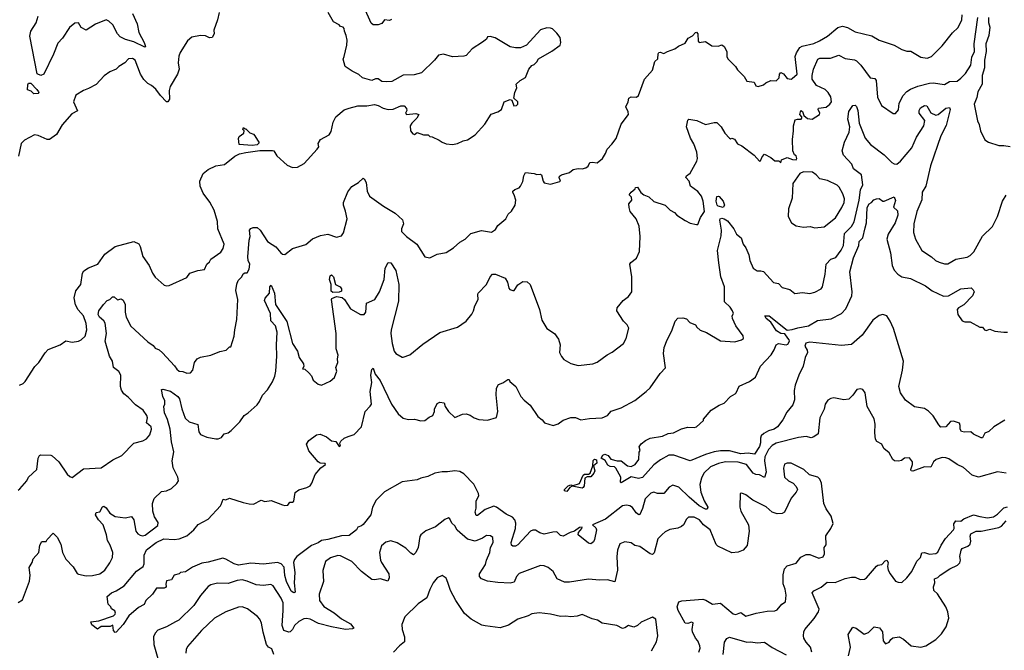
# Model space of a CAD drawing. Extents: x 1690054 to 1842981, y 782881 to 914114.
# Tile 509 of 656: x 1821598 to 1829419, y 805559 to 810567. Entities that reach past the tile are written whole.
import ezdxf

# ---------------------------------------------------------------- set-up
doc = ezdxf.new("R2010")
doc.units = 0

msp = doc.modelspace()

# ---------------------------------------------------------------- linework, layer by layer
at = {"layer": '0CON10XD'}
for points in [[(1821585, 806832), (1821599.7, 806840.3), (1821655.5, 806904.5), (1821668.6, 806935), (1821734.4, 806995.6), (1821744.5, 807085.5), (1821755, 807106.7), (1821765, 807111.2), (1821845, 807109.2), (1821855, 807102.5), (1821908, 807055), (1821975, 806956.7), (1821995, 806938.8), (1822015, 806932.5), (1822105, 806999.2), (1822245, 807007.5), (1822338.8, 807071.2), (1822410, 807105), (1822503.3, 807205), (1822575, 807222.5), (1822605, 807238), (1822630.3, 807269.7), (1822645.7, 807315), (1822642.5, 807335), (1822603.8, 807365), (1822613.2, 807405), (1822608.5, 807425), (1822579.5, 807465), (1822518.9, 807508.9), (1822459.9, 807569.9), (1822425, 807596.7), (1822406.2, 807625), (1822399.6, 807655), (1822401.1, 807745), (1822385, 807771.9), (1822344.2, 807805), (1822334.3, 807855), (1822310.8, 807895), (1822275.8, 808015), (1822286.5, 808075), (1822276.3, 808156.3), (1822266.9, 808175), (1822230.9, 808205), (1822220.9, 808225), (1822225.6, 808255), (1822262.9, 808305), (1822293.1, 808336.9), (1822315, 808345.5), (1822335, 808365.7), (1822347.3, 808367.3), (1822373.6, 808343.6), (1822405, 808350), (1822420, 808340), (1822435.4, 808305), (1822436.1, 808245), (1822444.1, 808204.1), (1822481.9, 808131.9), (1822615, 808008.6), (1822659.3, 807979.3), (1822675, 807957.5), (1822705, 807944), (1822732.5, 807922.5), (1822828.8, 807818.8), (1822845, 807791.2), (1822865, 807775.8), (1822895, 807774.2), (1822925, 807761.2), (1822955, 807763.8), (1822972, 807785), (1822986, 807845), (1823006.7, 807875), (1823033.2, 807886.8), (1823115, 807902), (1823188.3, 807931.7), (1823237, 807943), (1823265, 807970), (1823275, 807970), (1823301.2, 808055), (1823305.6, 808105), (1823323.8, 808186.2), (1823331.2, 808345), (1823316, 808416), (1823322.4, 808467.6), (1823332.2, 808495), (1823362.9, 808525), (1823372.1, 808547.9), (1823385, 808555.8), (1823405, 808556.7), (1823419.4, 808585), (1823425.5, 808625), (1823412.5, 808655), (1823409.6, 808685), (1823420, 808815), (1823428, 808845), (1823424.2, 808895.8), (1823435, 808910), (1823453, 808917), (1823485, 808916.7), (1823508.6, 808895), (1823565.5, 808805.5), (1823603, 808783), (1823632.1, 808762.1), (1823673.3, 808715), (1823685, 808706.2), (1823705, 808703.3), (1823765, 808748.8), (1823869.5, 808780.5), (1823924.2, 808825.8), (1823986, 808854), (1824045, 808863.8), (1824115, 808841.2), (1824155, 808850), (1824170, 808875), (1824198.8, 808985), (1824187, 809047), (1824168.9, 809095), (1824170.5, 809115), (1824205, 809199.2), (1824235, 809242), (1824290, 809275), (1824325, 809307.5), (1824335, 809302.5), (1824350, 809275), (1824357.8, 809205), (1824376.4, 809166.4), (1824486.7, 809085), (1824581.7, 809031.7), (1824638.1, 808978.1), (1824645.6, 808945), (1824631.4, 808905), (1824632, 808885), (1824670, 808845), (1824752, 808785), (1824815, 808683.3), (1824855, 808676.7), (1824914.2, 808705.8), (1824985, 808719.2), (1825044.3, 808755.7), (1825095, 808801.2), (1825136.7, 808825), (1825182.1, 808867.9), (1825265, 808893.3), (1825345, 808880.8), (1825378.3, 808901.7), (1825397, 808933), (1825458.8, 808985), (1825477.7, 809022.3), (1825504, 809046), (1825533.8, 809095), (1825539.2, 809135), (1825526.9, 809176.9), (1825514.3, 809195), (1825516.2, 809205), (1825531.7, 809218.3), (1825565, 809231.2), (1825576.2, 809245), (1825595, 809282.5), (1825602.1, 809327.9), (1825615, 809353.3), (1825685, 809346.2), (1825705, 809336.7), (1825735, 809340), (1825743.8, 809333.8), (1825755.8, 809285), (1825765, 809271.2), (1825815, 809261.2), (1825889.2, 809280.8), (1825893.3, 809285), (1825883.8, 809315), (1825886.7, 809325), (1825902.5, 809335), (1825965, 809354), (1825995, 809376.2), (1826035, 809385.8), (1826065, 809382), (1826095, 809390.8), (1826114.2, 809405), (1826127.8, 809432.2), (1826144.3, 809435.7), (1826185, 809430), (1826226.7, 809465), (1826252, 809505), (1826265, 809540), (1826302.7, 809577.3), (1826337, 809623), (1826375, 809737.5), (1826434, 809815), (1826431.4, 809835), (1826413.3, 809875), (1826431.4, 809915), (1826435.6, 809944.4), (1826455, 809955.7), (1826497.1, 809952.9), (1826514.1, 809965.9), (1826560, 810095), (1826624.4, 810165), (1826644, 810235), (1826666.7, 810255), (1826668.6, 810295), (1826675, 810306.2), (1826685, 810310), (1826715, 810297.5), (1826744.2, 810315.8), (1826802.5, 810335), (1826832.3, 810357.7), (1826885, 810382), (1826908.8, 810421.2), (1826941.7, 810438.3), (1826965, 810466.2), (1826975, 810468.8), (1826985.5, 810455.5), (1826986.2, 810396.2), (1826995, 810386.7), (1827045, 810393.5), (1827095, 810360), (1827145, 810356.7), (1827175, 810366.2), (1827195, 810353.8), (1827215.8, 810315), (1827213.8, 810275), (1827222.5, 810255), (1827285, 810196.2), (1827299.2, 810169.2), (1827353.3, 810115), (1827375, 810080), (1827431.7, 810071.7), (1827445, 810042.5), (1827465, 810036.7), (1827505, 810050), (1827524.2, 810065.8), (1827565, 810084.2), (1827607.6, 810082.4), (1827631.4, 810105), (1827634.4, 810135), (1827645, 810147.5), (1827665, 810138), (1827695, 810099.2), (1827725, 810094.5), (1827735, 810099.4), (1827774.3, 810135), (1827757.3, 810275), (1827767.3, 810305), (1827795, 810346), (1827812.3, 810357.7), (1827905, 810379.3), (1827951.5, 810398.5), (1828013.8, 810435), (1828095.4, 810504.6), (1828135, 810514.5), (1828173.9, 810503.9), (1828235, 810470.6), (1828367.7, 810437.7), (1828425, 810404), (1828544.3, 810364.3), (1828605, 810330), (1828645, 810317.5), (1828676.9, 810316.9), (1828755, 810268.8), (1828805, 810262), (1828840, 810275), (1828925, 810358.8), (1829006.6, 810463.4), (1829053.7, 810506.3), (1829082.2, 810565), (1829085.4, 810605)], [(1823182.5, 810625), (1823170, 810565), (1823141.2, 810485), (1823143.3, 810455), (1823127.5, 810425), (1823105, 810422.5), (1823075, 810438.8), (1823035, 810442.5), (1822965, 810427.5), (1822929.7, 810400.3), (1822872.9, 810307.1), (1822861.5, 810278.5), (1822857.5, 810225), (1822864, 810175), (1822851.2, 810135), (1822793.6, 810036.4), (1822785.6, 810004.4), (1822788.1, 809935), (1822775, 809916), (1822765, 809915.8), (1822715.7, 809965), (1822678.8, 810015), (1822645, 810044), (1822615, 810060), (1822585, 810091.2), (1822557.2, 810135), (1822515, 810246), (1822495, 810258.6), (1822463.3, 810255), (1822433.3, 810225), (1822385, 810196.7), (1822363.3, 810175), (1822315, 810152), (1822269.7, 810120.3), (1822205, 810052.9), (1822145, 810020), (1822105, 810006), (1822045, 809966.7), (1822025.6, 809915), (1822056.7, 809843.3), (1822011.3, 809818.7), (1821935, 809730.8), (1821888.9, 809655), (1821835, 809616), (1821815, 809614.4), (1821745, 809647.9), (1821716.7, 809653.3), (1821635, 809610), (1821608.8, 809585), (1821587.4, 809482.6)], [(1821596.7, 807663.3), (1821625, 807677.5), (1821642.5, 807695), (1821717.7, 807812.3), (1821750, 807845), (1821799.3, 807920.7), (1821825, 807947.5), (1821920, 807985), (1821965, 808016.7), (1822015, 808006.2), (1822065.8, 808014.2), (1822086.7, 808025), (1822119.2, 808055), (1822130.8, 808105), (1822125.4, 808155), (1822103.8, 808215), (1822062.7, 808262.7), (1822042.3, 808302.3), (1822031.1, 808358.9), (1822045, 808412.5), (1822082.3, 808465), (1822096.5, 808553.5), (1822106.6, 808573.4), (1822143.3, 808596.7), (1822218.6, 808625), (1822275.2, 808704.8), (1822355, 808766.7), (1822505, 808805.8), (1822545, 808786.2), (1822556, 808765), (1822576.4, 808686.4), (1822626.7, 808615), (1822653.3, 808555), (1822675, 808522.5), (1822745, 808460), (1822765, 808453.3), (1822785, 808456.7), (1822925, 808520), (1822950, 808555), (1823013.9, 808576.1), (1823065.6, 808584.4), (1823083.3, 808625), (1823105, 808643.3), (1823116, 808665), (1823195, 808720), (1823215, 808750), (1823222.5, 808785), (1823170.8, 808905), (1823168.5, 808965), (1823141.9, 809055), (1823108, 809118), (1823055, 809188.8), (1823031.9, 809245), (1823029.4, 809285), (1823055.7, 809344.3), (1823095, 809378), (1823155, 809405.8), (1823225, 809416.7), (1823305.8, 809484.2), (1823345, 809501.4), (1823395, 809512.5), (1823505, 809528.1), (1823605, 809528.8), (1823616.7, 809525), (1823640, 809485), (1823721.7, 809411.7), (1823763.9, 809393.9), (1823805, 809396.7), (1823857.5, 809425), (1823961.7, 809538.3), (1823973, 809557), (1823970, 809585), (1823986.7, 809615), (1824056.2, 809653.8), (1824070.7, 809679.3), (1824086.8, 809753.2), (1824110, 809795), (1824175, 809850), (1824214.3, 809865.7), (1824285, 809882), (1824355, 809883.3), (1824415, 809892.5), (1824446.4, 809886.4), (1824485, 809863.3), (1824525, 809853.3), (1824565, 809857.5), (1824625, 809882.5), (1824651.7, 809881.7), (1824671.7, 809861.7), (1824672.5, 809845), (1824662.5, 809825), (1824670, 809815), (1824745, 809823.3), (1824767.5, 809815), (1824753.3, 809785), (1824712, 809745), (1824700, 809725), (1824703.3, 809685), (1824720.3, 809660.3), (1824735, 809656.2), (1824755, 809672.5), (1824805, 809652.5), (1824841.7, 809651.7), (1824855, 809640), (1824875, 809637.5), (1824930.7, 809610.7), (1824953.3, 809593.3), (1824985, 809582.5), (1825035, 809576.7), (1825076.4, 809583.6), (1825120, 809605), (1825155, 809613.3), (1825215, 809653.3), (1825293, 809737), (1825344.1, 809815.9), (1825395.9, 809834.1), (1825425.9, 809854.1), (1825447.5, 809915), (1825495, 809933.3), (1825508.3, 809928.3), (1825523.9, 809883.9), (1825545, 809886.2), (1825553.8, 809895), (1825554, 809915), (1825523.3, 809945), (1825531.4, 809988.6), (1825546.2, 810025), (1825542.5, 810055), (1825572.5, 810085), (1825615, 810107.5), (1825642.5, 810175), (1825665, 810202.5), (1825685, 810212.5), (1825706.4, 810233.6), (1825720, 810255), (1825825, 810318), (1825890, 810365), (1825897.5, 810385), (1825890, 810425), (1825865, 810460), (1825830, 810495), (1825815, 810500), (1825785, 810503.3), (1825734.2, 810485.8), (1825622.5, 810365), (1825575, 810343.3), (1825535, 810342.5), (1825495, 810352.5), (1825375, 810423.3), (1825335, 810432.5), (1825315, 810430), (1825306.4, 810413.6), (1825275, 810387.5), (1825192.5, 810335), (1825145, 810283.3), (1825125, 810276.7), (1825035, 810273.3), (1824963, 810293), (1824925, 810286.7), (1824892.5, 810245), (1824790, 810145), (1824731.7, 810128.3), (1824645, 810126.7), (1824555, 810077.5), (1824515, 810072.5), (1824475, 810077.5), (1824445, 810097.5), (1824425, 810096.7), (1824395, 810083.3), (1824320, 810105), (1824292.3, 810132.3), (1824237.7, 810157.7), (1824182.5, 810195), (1824166.4, 810253.6), (1824176, 810274), (1824196, 810365), (1824199.2, 810405), (1824192.3, 810442.3), (1824176.7, 810475), (1824176.4, 810496.4), (1824166.7, 810506.7), (1824145, 810512.5), (1824135, 810526.7), (1824090.7, 810550.7), (1824047.5, 810625)], [(1822493.3, 810615), (1822531.1, 810535), (1822545.5, 810465.5), (1822585.7, 810385), (1822596, 810354), (1822591.7, 810348.3), (1822505, 810392.3), (1822439.5, 810409.5), (1822395, 810431.8), (1822375, 810455.7), (1822336.9, 810525), (1822305, 810555.7), (1822285, 810565.8), (1822199.4, 810530.6), (1822125, 810484), (1822086.7, 810505), (1822065, 810543.3), (1822035, 810540), (1821993.1, 810505), (1821938.9, 810421.1), (1821900.5, 810379.5), (1821867, 810293), (1821788.5, 810135), (1821765, 810123.8), (1821736.7, 810136.7), (1821678.5, 810435), (1821686.9, 810475), (1821727.4, 810542.6), (1821745, 810596.2)], [(1824551.5, 810568.5), (1824535, 810561.8), (1824496.2, 810565), (1824473.8, 810536.2), (1824445, 810525.5), (1824405.6, 810525.6), (1824388.5, 810538.5), (1824334.3, 810664.3)], [(1828390.6, 810100.6), (1828400.5, 810085), (1828411.7, 809951.7), (1828443.8, 809885), (1828535, 809823.3), (1828555, 809822), (1828577.6, 809852.4), (1828584.5, 809905), (1828614.7, 809965), (1828645, 809996.2), (1828674.8, 810015.2), (1828731.2, 810038.8), (1828825, 810062.7), (1828855, 810064.6), (1828945, 810051.9), (1828985, 810075.6), (1829045, 810080), (1829075, 810101.5), (1829110.9, 810139.1), (1829154.1, 810205), (1829160.1, 810269.9), (1829183.4, 810315), (1829180, 810375), (1829208.6, 810585)], [(1829292.2, 810585), (1829292.9, 810545), (1829303.3, 810506.7), (1829297.3, 810442.7), (1829273.2, 810375), (1829276.3, 810315), (1829261.9, 810245), (1829262.1, 810185), (1829243.5, 810125), (1829244.1, 810055), (1829208.1, 809995), (1829199.8, 809950.2), (1829180, 809895), (1829206, 809765), (1829220, 809735), (1829231.2, 809685), (1829265, 809613.3), (1829294.1, 809594.1), (1829375, 809566.7), (1829415, 809568.8), (1829465, 809560)], [(1821585, 805937.5), (1821619.7, 805960.3), (1821675, 806107.5), (1821681.4, 806155), (1821674.2, 806215.8), (1821696.2, 806255), (1821703.9, 806286.1), (1821748.8, 806335), (1821757.3, 806392.7), (1821775, 806423.3), (1821807.5, 806422.5), (1821815, 806440), (1821865, 806490), (1821895, 806457.5), (1821925, 806402.5), (1821938, 806335), (1821963.7, 806283.7), (1822021.8, 806221.8), (1822055, 806170), (1822065, 806162.5), (1822125, 806149.2), (1822175, 806152.5), (1822235, 806165.8), (1822275, 806195.8), (1822315, 806253.3), (1822334.5, 806295.5), (1822338.1, 806335), (1822317.5, 806395), (1822295, 806430), (1822287, 806477), (1822260, 806555), (1822224.4, 806595), (1822199.4, 806635), (1822205, 806652.5), (1822235, 806658.8), (1822255, 806697.5), (1822265, 806704.2), (1822285, 806690.8), (1822315, 806648.8), (1822355, 806622), (1822435, 806611.2), (1822485, 806622.5), (1822503.8, 806595), (1822520.9, 806505), (1822535.6, 806485), (1822555, 806472.3), (1822575, 806468.2), (1822595, 806473.2), (1822695, 806550), (1822699.1, 806575), (1822669.4, 806619.4), (1822654.4, 806665), (1822653.3, 806725), (1822665.6, 806765), (1822725, 806820.8), (1822765, 806826), (1822803.3, 806845), (1822847, 806883), (1822858.8, 806905), (1822854.2, 806935), (1822817, 807007), (1822809.6, 807065), (1822821.7, 807135), (1822803.5, 807215), (1822793.7, 807315), (1822772.6, 807392.6), (1822748.6, 807445), (1822742.9, 807495), (1822750, 807515), (1822749.5, 807539.5), (1822733.8, 807575), (1822725, 807630), (1822735, 807632.5), (1822795, 807617.5), (1822854.2, 807575), (1822867.1, 807555), (1822885.5, 807475.5), (1822913.4, 807403.4), (1822943.6, 807373.6), (1823012.5, 807352.5), (1823020, 807295), (1823035, 807272.9), (1823085, 807252.9), (1823155, 807237.5), (1823175, 807239.2), (1823200.3, 807249.7), (1823221.1, 807278.9), (1823254.3, 807285.7), (1823278.8, 807305), (1823345.5, 807374.5), (1823380, 807425), (1823412.5, 807445), (1823485, 807508.8), (1823504, 807535), (1823525.8, 807585), (1823565, 807628.8), (1823605, 807692), (1823623.8, 807735), (1823633.3, 807775), (1823640.8, 807895), (1823636.7, 807985), (1823642.5, 808085), (1823628.8, 808135), (1823593.3, 808175), (1823589.5, 808235), (1823543.2, 808336.8), (1823546.8, 808355), (1823581.6, 808395), (1823584.3, 808445), (1823595, 808458.6), (1823622, 808395), (1823629.3, 808305), (1823720.5, 808170.5), (1823764.4, 807995), (1823805.6, 807935), (1823818.9, 807885), (1823852.5, 807835), (1823856.2, 807813.8), (1823843.3, 807795), (1823862, 807792), (1823895, 807763.3), (1823915, 807737.5), (1823928.8, 807705), (1823968.3, 807671.7), (1823995, 807664.2), (1824065, 807697.5), (1824098.8, 807725), (1824117.5, 807775), (1824110, 807805), (1824126.2, 807845), (1824122, 807875), (1824127.7, 807902.3), (1824112.5, 807952.5), (1824110.5, 808075), (1824073.8, 808345), (1824077.9, 808352.1), (1824115, 808370), (1824160, 808360), (1824178.6, 808345), (1824225, 808270.8), (1824305, 808226), (1824335, 808226.2), (1824346.2, 808245), (1824353.3, 808315), (1824420, 808345), (1824455.6, 808405), (1824492.9, 808505), (1824500, 808595), (1824525, 808638.5), (1824545.4, 808635.4), (1824586.9, 808575), (1824608.8, 808465), (1824607, 808333), (1824548.5, 808105), (1824546.5, 808075), (1824555.6, 807995), (1824572.5, 807935), (1824586.8, 807916.8), (1824635, 807886.7), (1824645, 807886.7), (1824696.7, 807905), (1824800.9, 807989.1), (1824935, 808082), (1825075, 808124), (1825145, 808173.8), (1825190.5, 808229.5), (1825203.8, 808255), (1825214.1, 808295.9), (1825240, 808345), (1825236, 808385), (1825240, 808395), (1825306.1, 808463.9), (1825335, 808523.8), (1825353.8, 808545), (1825377, 808547), (1825453.6, 808513.6), (1825473.3, 808483.3), (1825483.3, 808435), (1825492.5, 808425), (1825515, 808416.7), (1825525, 808417.5), (1825555, 808461.2), (1825595, 808486.7), (1825630, 808485), (1825652.5, 808465), (1825725.7, 808265.7), (1825745, 808180), (1825785, 808114), (1825846.2, 808075), (1825879.1, 808029.1), (1825890, 807985), (1825886, 807925), (1825901.7, 807891.7), (1825919.4, 807869.4), (1825975, 807836.9), (1826035, 807820), (1826150, 807835), (1826185, 807846.2), (1826263.9, 807906.1), (1826305, 807926.7), (1826393.3, 807995), (1826416.2, 808035), (1826436.4, 808116.4), (1826422.5, 808145), (1826393.9, 808173.9), (1826342.5, 808255), (1826345, 808280), (1826392.3, 808337.7), (1826435, 808367.5), (1826460, 808405), (1826461.4, 808525), (1826445.6, 808624.4), (1826452.4, 808637.6), (1826497.3, 808672.7), (1826520.5, 808725), (1826526.5, 808845), (1826517.4, 808927.4), (1826494.2, 808985), (1826447.5, 809045), (1826440, 809075), (1826437.5, 809105), (1826460, 809135), (1826456.7, 809156.7), (1826440, 809175), (1826455, 809197.5), (1826486.7, 809223.3), (1826490, 809235), (1826505, 809237.5), (1826532.5, 809195), (1826556.7, 809175), (1826595, 809160), (1826635, 809124.2), (1826724.2, 809094.2), (1826765, 809053.3), (1826800, 809035), (1826817.5, 809015), (1826885, 808973.3), (1826925, 808950), (1826975, 808940), (1826985, 808940), (1827006, 808995), (1827038.2, 809045), (1827027.1, 809125), (1827015, 809166.7), (1826985, 809201.5), (1826926.2, 809245), (1826916, 809285), (1826888.8, 809315), (1826893.6, 809326.4), (1826925, 809347.5), (1826976.4, 809443.6), (1826981.8, 809465), (1826975.4, 809515), (1826951.7, 809581.7), (1826926, 809626), (1826894.4, 809715), (1826905, 809770), (1826912, 809778), (1826977, 809767), (1827045, 809734), (1827115, 809751.4), (1827135, 809750), (1827171.2, 809715), (1827198, 809665), (1827235, 809626.7), (1827245, 809620), (1827255, 809627.5), (1827275, 809617.5), (1827300.5, 809580.5), (1827335, 809566.2), (1827432.3, 809492.3), (1827475, 809443.3), (1827483, 809447), (1827495, 809477.5), (1827515, 809500), (1827565, 809473.3), (1827595, 809447.5), (1827627, 809447), (1827645, 809430), (1827650, 809455), (1827695, 809472.5), (1827735.9, 809455.9), (1827765, 809453.3), (1827771.2, 809465), (1827766, 809485), (1827753.8, 809495), (1827740, 809525), (1827736.7, 809615), (1827745.8, 809685), (1827743.5, 809725), (1827758.5, 809771.5), (1827775, 809777.8), (1827805, 809775.8), (1827810.5, 809785), (1827810, 809795), (1827794.6, 809814.6), (1827802.9, 809845), (1827815, 809839.2), (1827827.2, 809807.2), (1827855, 809782.3), (1827892.7, 809777.3), (1827951.2, 809815), (1827954, 809825), (1827940, 809855), (1827943.8, 809865), (1828005, 809872.5), (1828034.2, 809895), (1828045.6, 809915), (1828040.9, 809955), (1828019.9, 809989.9), (1827995, 810011.5), (1827927.5, 810045), (1827892.4, 810095), (1827892.3, 810125), (1827904.5, 810175.5), (1827936.6, 810253.4), (1827955, 810260.7), (1828038.1, 810261.9), (1828105, 810284.5), (1828155, 810258.5), (1828228, 810248), (1828245, 810240), (1828280.6, 810205), (1828354.6, 810104.6), (1828390.6, 810100.6)], [(1821709.5, 809979.5), (1821688.7, 809998.7), (1821660.6, 810010.6), (1821661.2, 810048.8), (1821667.5, 810062.5), (1821685, 810061.9), (1821735, 810013.8), (1821748, 809995), (1821750, 809985), (1821745, 809981.2), (1821709.5, 809979.5)], [(1826573.8, 807615), (1826605.8, 807644.2), (1826685, 807757.5), (1826727, 807803), (1826712, 807915), (1826718.1, 807965), (1826740, 808025), (1826778.5, 808095), (1826805, 808173.3), (1826825, 808196.7), (1826865, 808200), (1826895, 808192.5), (1826921.7, 808161.7), (1826965, 808143.3), (1826976.2, 808125), (1827002.7, 808102.7), (1827053.6, 808083.6), (1827165, 808016.2), (1827278.3, 808008.3), (1827332.5, 808025), (1827346.2, 808035), (1827345.7, 808055.7), (1827286.2, 808135), (1827261.2, 808195), (1827256.7, 808215), (1827266.7, 808235), (1827260, 808255), (1827241.2, 808285), (1827195.9, 808325.9), (1827196.1, 808445), (1827166.4, 808525), (1827152.1, 808635), (1827140.9, 808735), (1827169.7, 808850.3), (1827171.6, 808895), (1827158.6, 808975), (1827162, 808985), (1827175, 808990), (1827195, 808986.2), (1827219.3, 808969.3), (1827270.8, 808905), (1827292.5, 808865), (1827330, 808835), (1827344.3, 808785), (1827367.1, 808755), (1827389.7, 808699.7), (1827398.5, 808655), (1827425, 808594), (1827455, 808572), (1827485, 808573.8), (1827505, 808566.2), (1827585, 808480), (1827625, 808471.2), (1827655, 808440), (1827714.2, 808424.2), (1827755, 808393.8), (1827815, 808400.8), (1827875, 808393.1), (1827915, 808403.1), (1827965, 808428.6), (1827974.4, 808445), (1827997.1, 808545), (1828004.3, 808625.7), (1828042, 808665), (1828080.3, 808679.7), (1828123.1, 808736.9), (1828140.4, 808775), (1828149.7, 808870.3), (1828205.2, 808924.8), (1828227.5, 808962.5), (1828266.4, 809135), (1828276.7, 809215), (1828296.6, 809255), (1828284.5, 809335), (1828221.5, 809381.5), (1828208.5, 809418.5), (1828142.4, 809492.4), (1828132, 809525), (1828149.2, 809595), (1828188, 809675), (1828192, 809715), (1828175.9, 809775.9), (1828185, 809837.5), (1828215, 809886.7), (1828235, 809888), (1828245, 809876.7), (1828255.7, 809845), (1828265.6, 809745), (1828313.5, 809625), (1828355, 809576.2), (1828464.7, 809494.7), (1828525, 809434), (1828545, 809422), (1828565, 809419.2), (1828595, 809443.1), (1828685, 809548.6), (1828721.5, 809635), (1828780.8, 809725), (1828787.1, 809767.1), (1828742.7, 809825), (1828741.5, 809845), (1828753.1, 809866.9), (1828784.2, 809885.8), (1828804, 809884), (1828835, 809826.9), (1828875, 809808.9), (1828895, 809812.9), (1828955, 809864.2), (1828985, 809868.8), (1828990, 809855), (1828956.3, 809726.3), (1828914.1, 809645), (1828833.8, 809406.2), (1828795.7, 809245), (1828766.1, 809196.1), (1828763.4, 809136.6), (1828723.8, 809045), (1828700.8, 808945), (1828698.3, 808878.3), (1828713.8, 808825), (1828765, 808734), (1828840, 808685), (1828872, 808655), (1828901.4, 808641.4), (1828945, 808628.2), (1828970.9, 808629.1), (1829035, 808664.3), (1829125, 808680.6), (1829149.2, 808695), (1829176.2, 808723.8), (1829245, 808848.8), (1829324.2, 808925.8), (1829365.7, 809005), (1829405, 809126.7), (1829433.6, 809173.6)], [(1823445, 809568.1), (1823342.5, 809575), (1823337, 809623), (1823341.2, 809638.8), (1823377.5, 809665), (1823380, 809685), (1823370, 809695), (1823375, 809710), (1823385, 809700), (1823395, 809700), (1823425, 809667.5), (1823455, 809656.7), (1823465.8, 809645.8), (1823499.3, 809589.3), (1823485, 809574.2), (1823445, 809568.1)], [(1827915, 808914.2), (1827988.5, 808921.5), (1828077.3, 808992.7), (1828128.5, 809075), (1828146.7, 809115), (1828148.9, 809145), (1828135.3, 809185.3), (1828106.7, 809236.7), (1828091.7, 809251.7), (1828015, 809290.6), (1827955, 809302.5), (1827925.5, 809335.5), (1827895, 809356.2), (1827825, 809360), (1827794.1, 809345.9), (1827740, 809265), (1827735, 809150), (1827704.2, 809065), (1827702, 809005), (1827728, 808955), (1827765, 808930), (1827825, 808919.2), (1827875.8, 808925.8), (1827915, 808914.2)], [(1827185, 809074.4), (1827145.8, 809085.8), (1827139.2, 809095), (1827131.5, 809125), (1827135, 809162.5), (1827145, 809166.7), (1827155, 809162.5), (1827185.5, 809125.5), (1827195.6, 809094.4), (1827185, 809074.4)], [(1828314, 808914), (1828325.2, 808955), (1828329.5, 809075), (1828345, 809105.5), (1828364.5, 809115.5), (1828382.9, 809137.1), (1828403.9, 809143.9), (1828425, 809147.5), (1828455, 809126.7), (1828465, 809126.2), (1828545, 809161.2), (1828555, 809130), (1828538.3, 809078.3), (1828570, 809050), (1828573.7, 809015), (1828553.2, 808955), (1828496.9, 808865), (1828485.4, 808825), (1828515.9, 808715), (1828529.1, 808615), (1828545, 808578.9), (1828573.3, 808545), (1828605, 808525.4), (1828675, 808512.7), (1828792.3, 808452.3), (1828845, 808413.6), (1828935, 808372.5), (1828975, 808374.5), (1829075, 808429.2), (1829155, 808437.5), (1829173, 808423), (1829180, 808405), (1829167.1, 808375), (1829097.4, 808302.6), (1829055, 808277.5), (1829045.8, 808265), (1829050, 808225), (1829085, 808176.7), (1829105, 808168.8), (1829147.7, 808167.7), (1829225, 808126), (1829245, 808124), (1829262, 808105), (1829275, 808100), (1829305, 808109.2), (1829345, 808094.3), (1829414.6, 808084.6), (1829445, 808086.7)], [(1829422.5, 807387.5), (1829335, 807334.5), (1829295, 807297.1), (1829265, 807282.5), (1829245, 807246.7), (1829235, 807246), (1829173.8, 807275), (1829152.9, 807292.9), (1829102, 807292), (1829077.8, 807297.8), (1829068.1, 807315), (1829069.4, 807345), (1829062.9, 807362.9), (1829015, 807378.2), (1828991.4, 807375), (1828955, 807333.8), (1828915, 807332), (1828898.3, 807348.3), (1828855, 807420), (1828817.9, 807457.9), (1828785, 807478.2), (1828705, 807492.7), (1828635, 807544.7), (1828593.5, 807605), (1828580, 807655), (1828611.1, 807785), (1828618.5, 807855), (1828537.8, 808115), (1828513.3, 808173.3), (1828485, 808216.2), (1828455, 808226.2), (1828425, 808218.8), (1828375, 808181.5), (1828289.5, 808060.5), (1828205, 807986.7), (1828125, 807980.2), (1827875, 808007.1), (1827841.4, 807998.6), (1827834.8, 807974.8), (1827853.7, 807943.7), (1827855.6, 807925), (1827836.8, 807885), (1827820.8, 807815), (1827786.8, 807745), (1827758.1, 807665), (1827748.8, 807621.2), (1827751.9, 807548.1), (1827740.3, 807509.7), (1827691.1, 807448.9), (1827660.2, 807389.8), (1827617.2, 807332.8), (1827591.2, 807315), (1827545, 807301.1), (1827508.9, 807281.1), (1827487.5, 807262.5), (1827482.1, 807245), (1827483.6, 807206.4), (1827475, 807176.7), (1827435, 807115.4), (1827385, 807124.1), (1827325, 807120.5), (1827235, 807141.9), (1827165, 807143.4), (1827115, 807135.8), (1827045.3, 807114.7), (1826925, 807062.5), (1826795, 807110), (1826755, 807108.8), (1826688.1, 807071.9), (1826635, 807031.2), (1826545, 806932.5), (1826513.3, 806923.3), (1826455, 806937.5), (1826375, 806890), (1826370, 806895), (1826373.8, 806935), (1826334, 807005), (1826322.5, 807015), (1826288.8, 807018.8), (1826269.2, 807029.2), (1826247.4, 807067.4), (1826217.5, 807085), (1826230, 807110), (1826245, 807115.8), (1826272, 807105), (1826293.6, 807076.4), (1826345, 807062.5), (1826375, 807063.8), (1826425, 807023.3), (1826455, 807020), (1826486.7, 807035), (1826517, 807073), (1826518.3, 807131.7), (1826527.5, 807145), (1826517.5, 807175), (1826535, 807200), (1826570, 807225), (1826605, 807242.5), (1826705, 807259.2), (1826749.5, 807280.5), (1826790, 807285), (1826855, 807318), (1826905, 807330), (1826955, 807327.5), (1826975, 807332.5), (1827030, 807385), (1827030, 807395), (1827090, 807465), (1827153.9, 807506.1), (1827195, 807522.5), (1827244.2, 807575.8), (1827280, 807595), (1827290, 807605), (1827312.3, 807657.7), (1827395, 807692.5), (1827441.4, 807728.6), (1827481.9, 807815), (1827566.1, 807905), (1827591.8, 807945), (1827607.9, 807985), (1827625, 807995.3), (1827685, 807985.3), (1827699.6, 807990.4), (1827712.1, 808015), (1827710.9, 808025), (1827698.5, 808038.5), (1827675, 808072.9), (1827645, 808074.7), (1827608.5, 808095), (1827565.4, 808165.4), (1827526.2, 808195), (1827517.5, 808215), (1827550, 808215), (1827695, 808102), (1827735, 808105.5), (1827779.5, 808120.5), (1827865, 808136), (1827935, 808177.3), (1828045, 808192.3), (1828126.3, 808233.7), (1828159.4, 808270.6), (1828208.4, 808375), (1828210.6, 808405), (1828192.8, 808565), (1828222.2, 808675), (1828262.5, 808775), (1828265.4, 808805), (1828295.8, 808835), (1828314, 808914)], [(1824085, 808400), (1824070.9, 808410.9), (1824072, 808465), (1824060, 808505), (1824065, 808532.5), (1824075, 808541.2), (1824090.8, 808525), (1824106.2, 808465), (1824143.3, 808445), (1824155, 808430), (1824155, 808412), (1824135, 808403.1), (1824085, 808400)], [(1829435, 806965.8), (1829365, 806976.9), (1829215, 806933.8), (1829165, 806948.8), (1829095, 807010.6), (1829045, 807034.5), (1828979.1, 807079.1), (1828955, 807088.3), (1828925, 807090.5), (1828876.5, 807073.5), (1828856.7, 807055), (1828835, 807012.5), (1828784.3, 807015.7), (1828692.5, 806982.5), (1828680, 806985), (1828676.7, 806995), (1828690.6, 807035), (1828689.2, 807055), (1828665, 807086.2), (1828625.9, 807084.1), (1828602.7, 807067.3), (1828578.8, 807061.2), (1828547.5, 807065), (1828534.6, 807074.6), (1828505, 807126), (1828462.6, 807162.6), (1828445, 807195.8), (1828407.8, 807217.8), (1828397.1, 807235), (1828391.9, 807285), (1828394.3, 807355), (1828385, 807397.5), (1828328.8, 807495), (1828315, 807602.5), (1828295, 807630), (1828275.9, 807635.9), (1828248.8, 807631.2), (1828215.8, 807584.2), (1828185, 807553.3), (1828145, 807548.8), (1828065, 807563.8), (1828041.2, 807558.8), (1828016.7, 807545), (1827997, 807513), (1827987.1, 807475), (1827953.3, 807405), (1827941.7, 807278.3), (1827905.5, 807254.5), (1827885, 807247.5), (1827844.1, 807255.9), (1827785, 807250), (1827607.1, 807202.9), (1827574.4, 807185.6), (1827544.7, 807155), (1827517, 807095), (1827514.3, 807064.3), (1827527.6, 806975), (1827515, 806931.5), (1827475, 806951.5), (1827445, 806955.3), (1827425, 806965.3), (1827370.9, 807035), (1827303.7, 807053.7), (1827203.3, 807055), (1827147.8, 807042.2), (1827085, 807017.3), (1827031.9, 806965), (1827012.9, 806925), (1827000, 806875), (1827007.5, 806815), (1827034.7, 806745), (1827063.9, 806695), (1827059.6, 806680.4), (1827045, 806680.5), (1826995, 806706.1), (1826915.6, 806775.6), (1826835, 806854.4), (1826785, 806869.2), (1826756, 806855), (1826715.5, 806804.5), (1826665, 806804.4), (1826635, 806815.6), (1826612.2, 806807.8), (1826567.2, 806762.8), (1826544.5, 806685), (1826525, 806638.8), (1826515.8, 806634.2), (1826495, 806651.9), (1826465, 806693.5), (1826445, 806707.5), (1826417.6, 806712.4), (1826385, 806705.5), (1826250.5, 806599.5), (1826146.7, 806555), (1826175, 806530.8), (1826179.5, 806515), (1826165, 806440), (1826155, 806420.8), (1826135, 806404.3), (1826115, 806408.6), (1826034.3, 806475), (1826037.8, 806495), (1826064, 806525), (1826065, 806535.7), (1826045, 806535.4), (1826005, 806505.6), (1825970, 806495), (1825915, 806465.8), (1825895, 806472), (1825865, 806500.8), (1825832.3, 806497.7), (1825765, 806482.3), (1825730.6, 806490.6), (1825695, 806512), (1825675, 806514), (1825655, 806504), (1825553.5, 806396.5), (1825535, 806386.9), (1825515, 806385.8), (1825504.6, 806394.6), (1825503.1, 806415), (1825536.1, 806525), (1825538.3, 806568.3), (1825531.1, 806595), (1825513.5, 806615), (1825461.3, 806641.3), (1825385, 806696.1), (1825365, 806703.9), (1825295, 806677.9), (1825235, 806630), (1825225, 806629.2), (1825215.5, 806655), (1825223.3, 806686.7), (1825223.6, 806745), (1825244.4, 806785), (1825242.5, 806805), (1825205, 806877.1), (1825125, 806960.9), (1825095, 806978.2), (1825055, 806985.5), (1824995, 806976.5), (1824955, 806977.5), (1824896.7, 806965), (1824840.6, 806939.4), (1824785, 806926.7), (1824755, 806913.1), (1824635, 806897.5), (1824495, 806817.1), (1824429.3, 806750.7), (1824400, 806695), (1824385.8, 806635), (1824325, 806557.5), (1824313.6, 806546.4), (1824283.9, 806536.1), (1824272.5, 806515), (1824215, 806472), (1824155, 806468.1), (1824045, 806438.2), (1823995, 806431.6), (1823968.2, 806411.8), (1823915, 806391.6), (1823799.7, 806305), (1823780.3, 806279.7), (1823773.8, 806255), (1823782.8, 806177.2), (1823777.5, 806095), (1823785, 806020), (1823775, 806016), (1823755, 806028.6), (1823716, 806105), (1823702.9, 806152.9), (1823699.5, 806219.5), (1823674.8, 806244.8), (1823645, 806256.8), (1823535, 806244), (1823435, 806251.4), (1823335, 806236.2), (1823301.4, 806245), (1823235, 806283.1), (1823210.5, 806289.5), (1823095, 806257.8), (1823045, 806250), (1822971.4, 806218.6), (1822915, 806181.2), (1822875, 806177.5), (1822863.8, 806166.2), (1822825, 806155.8), (1822805, 806118.8), (1822765, 806110), (1822758.8, 806085), (1822762.5, 806065), (1822755, 806057.5), (1822745, 806052.5), (1822685, 806052.5), (1822652.5, 806005), (1822600, 805955), (1822586, 805924), (1822541.8, 805898.2), (1822465, 805833.8), (1822418.6, 805765), (1822365, 805702.5), (1822355, 805700), (1822342.5, 805715), (1822338.3, 805758.3), (1822316.7, 805746.7), (1822245, 805747.5), (1822215, 805727.5), (1822170.7, 805760.7), (1822162.5, 805785), (1822227, 805793), (1822343.3, 805833.3), (1822356.7, 805845), (1822360, 805855), (1822353.3, 805873.3), (1822327, 805887), (1822322.5, 805905), (1822300, 805925), (1822293.3, 805985), (1822327.5, 806015), (1822365, 806030), (1822428.8, 806071.2), (1822525, 806186.5), (1822578, 806225), (1822585.5, 806244.5), (1822586.1, 806313.9), (1822605, 806355.6), (1822681.9, 806415), (1822743.8, 806443.8), (1822825, 806440), (1822865.8, 806444.2), (1822925, 806468.8), (1822982, 806515), (1823015, 806558.8), (1823095, 806601.2), (1823192.5, 806705), (1823197.5, 806717.5), (1823215, 806760), (1823235, 806753.3), (1823265, 806766.7), (1823371.7, 806731.7), (1823421.7, 806721.7), (1823455, 806720.8), (1823515, 806752), (1823545, 806742), (1823595, 806749.2), (1823685, 806714), (1823705, 806708.8), (1823728.3, 806711.7), (1823743.8, 806736.2), (1823765, 806736.7), (1823776.1, 806743.9), (1823787, 806813), (1823815, 806833.3), (1823878.8, 806851.2), (1823905, 806866.2), (1823918.6, 806885), (1823945.8, 806955), (1823990.8, 807009.2), (1824028, 807035), (1824023.8, 807043.8), (1823985, 807046), (1823968.8, 807055), (1823895, 807144), (1823876.2, 807195), (1823895, 807225.7), (1823955, 807268.9), (1823985, 807274.3), (1824033.8, 807255), (1824073.4, 807223.4), (1824108.1, 807218.1), (1824135, 807177.5), (1824145, 807182.5), (1824142, 807205), (1824149.7, 807220.3), (1824175.5, 807244.5), (1824205.8, 807255.8), (1824255, 807271.8), (1824312.9, 807335), (1824341.2, 807455), (1824383, 807497), (1824392.5, 807515), (1824382.2, 807615), (1824395.6, 807685), (1824387.5, 807745), (1824395, 807790), (1824405, 807800), (1824422.3, 807752.3), (1824461.2, 807701.2), (1824550, 807515), (1824605, 807436.6), (1824645, 807403.3), (1824685, 807391.1), (1824734.2, 807394.2), (1824785, 807381.2), (1824815, 807383.3), (1824849.5, 807410.5), (1824880, 807425), (1824893.3, 807455), (1824892.5, 807475), (1824915, 807520), (1824935, 807530), (1824970, 807525), (1824977.5, 807495), (1825003.3, 807455), (1825055, 807407.5), (1825115, 807433.3), (1825145, 807436.2), (1825175, 807426.2), (1825206.7, 807405), (1825245, 807390.8), (1825315, 807386.2), (1825385, 807407.5), (1825395.7, 807455), (1825382.7, 807587.3), (1825385, 807640), (1825400.7, 807669.3), (1825435, 807682.5), (1825475, 807710), (1825485, 807710), (1825492.5, 807695), (1825540, 807655), (1825578, 807575), (1825604.3, 807544.3), (1825654, 807505), (1825714.5, 807414.5), (1825748.9, 807388.9), (1825766.7, 807365), (1825834.2, 807344.2), (1825875, 807358), (1825915, 807387.1), (1825975, 807408), (1826013.3, 807406.7), (1826055, 807388), (1826125, 807400.6), (1826225.5, 807404.5), (1826266.2, 807423.8), (1826295, 807459.4), (1826376.6, 807483.4), (1826485, 807543.3), (1826573.8, 807615)], [(1825945, 806821.1), (1825926.7, 806825), (1825925.8, 806835), (1825955, 806865.6), (1825975, 806872), (1825995, 806866.7), (1826045.3, 806884.7), (1826075, 806950), (1826085, 806957.3), (1826115, 806957.1), (1826130, 806965), (1826150, 807025), (1826153.6, 807066.4), (1826165, 807077.5), (1826180.9, 807070.9), (1826181.1, 807045), (1826156.1, 807023.9), (1826165.6, 806985), (1826158.1, 806965), (1826135, 806935.8), (1826105, 806937.5), (1826085.7, 806925), (1826081.1, 806865), (1826075, 806852), (1826065, 806847.5), (1825987, 806863), (1825968, 806852), (1825945, 806821.1)], [(1826992.7, 805545), (1827001.9, 805575), (1827000.6, 805595), (1826985, 805633.3), (1826965.7, 805655.7), (1826942, 805705), (1826939.2, 805725), (1826947.7, 805777.7), (1826935, 805782), (1826905, 805771.9), (1826885, 805774), (1826828.9, 805875), (1826820, 805905), (1826835, 805943.3), (1826858.3, 805951.7), (1827025, 805964.2), (1827047.1, 805957.1), (1827100, 805925), (1827165, 805933.1), (1827265, 805849.2), (1827286.1, 805843.9), (1827325, 805860), (1827365, 805828.8), (1827446.9, 805853.1), (1827535, 805868.9), (1827595, 805871.4), (1827615, 805879.2), (1827652.9, 805925), (1827682, 805945), (1827686.8, 805996.8), (1827679.4, 806045), (1827662.7, 806087.3), (1827661.7, 806158.3), (1827672.7, 806207.3), (1827695, 806228.8), (1827765, 806251.2), (1827802.3, 806297.7), (1827845, 806320), (1827875, 806318.8), (1827945, 806291.4), (1827978.9, 806301.1), (1827990, 806325), (1827988.8, 806375), (1828003.3, 806396.7), (1828000.7, 806469.3), (1828040, 806525), (1828060, 806565), (1828044.2, 806625), (1828005, 806681.2), (1827985.6, 806725), (1827966.8, 806886.8), (1827955, 806917.5), (1827937.5, 806935), (1827871.7, 806951.7), (1827826.7, 806995), (1827726.7, 807045), (1827694.3, 807045.7), (1827672.7, 807037.3), (1827666.2, 807005), (1827674, 806935), (1827705, 806906), (1827742.5, 806885), (1827765, 806860), (1827776.4, 806836.4), (1827766.7, 806815), (1827725, 806767.5), (1827674.2, 806655.8), (1827655, 806646), (1827615, 806643.8), (1827575, 806656.7), (1827527.6, 806697.6), (1827422.2, 806752.2), (1827365, 806793.8), (1827335, 806806.7), (1827320, 806805), (1827318.8, 806695), (1827326.2, 806665), (1827385.9, 806555.9), (1827391.2, 806505), (1827377.7, 806392.3), (1827345.8, 806354.2), (1827305, 806338), (1827255, 806333.3), (1827143.3, 806385), (1827130.5, 806400.5), (1827082.2, 806515), (1827029.1, 806555), (1826996.7, 806595), (1826955, 806616.8), (1826910, 806615), (1826895, 806601.2), (1826870, 806555), (1826855, 806542.9), (1826825, 806529.4), (1826762.4, 806517.6), (1826725, 806500), (1826700.7, 806479.3), (1826667, 806443), (1826636.5, 806333.5), (1826625, 806320), (1826605, 806324.3), (1826525, 806382.5), (1826485, 806390), (1826455, 806413.3), (1826405, 806419.4), (1826365.8, 806404.2), (1826347.8, 806355), (1826340, 806305), (1826345.7, 806195), (1826325, 806103.8), (1826267.9, 806117.9), (1826204.4, 806115.6), (1826115, 806123.3), (1825965, 806100.4), (1825925, 806100.8), (1825867.2, 806127.2), (1825836.1, 806186.1), (1825795, 806217.1), (1825765, 806228.6), (1825735, 806231.4), (1825565, 806168.6), (1825543.1, 806145), (1825525, 806100), (1825495, 806091.1), (1825395, 806098.6), (1825315, 806109.2), (1825265, 806126.2), (1825250, 806145), (1825251.1, 806165), (1825298.9, 806241.1), (1825306.2, 806275), (1825332.7, 806335), (1825338, 806375), (1825359.4, 806415), (1825356.1, 806456.1), (1825337, 806467), (1825305, 806470.8), (1825275, 806450.8), (1825215, 806425.4), (1825155, 806441.5), (1825072.8, 806512.8), (1825055, 806547.5), (1825029.7, 806569.7), (1825015, 806602.5), (1825005, 806610), (1824975, 806598.8), (1824900.3, 806539.7), (1824825, 806508.8), (1824784.1, 806475.9), (1824776.2, 806463.8), (1824763.1, 806375), (1824744.2, 806335), (1824725, 806318), (1824705, 806330), (1824665, 806370), (1824595, 806413.3), (1824545, 806427.8), (1824505, 806418.6), (1824471.4, 806388.6), (1824456.7, 806335), (1824463.6, 806275), (1824471.5, 806255), (1824529.1, 806165), (1824533.1, 806135), (1824521.2, 806108.8), (1824465, 806126.9), (1824415, 806118.6), (1824395, 806121.4), (1824313.5, 806183.5), (1824235, 806262.9), (1824145, 806309.4), (1824125, 806311.1), (1824065.4, 806294.6), (1824026, 806265), (1824006.1, 806193.9), (1824010, 806105), (1823977.3, 806005), (1823980.3, 805955), (1824015, 805907.9), (1824096.5, 805856.5), (1824155, 805808.5), (1824225, 805768.1), (1824252.5, 805735), (1824241.2, 805728.8), (1824185, 805724.5), (1824075.3, 805745.3), (1823972.7, 805772.7), (1823905, 805805.4), (1823875, 805812.2), (1823855, 805808.9), (1823815, 805788.5), (1823780.4, 805755), (1823765, 805723.1), (1823745, 805706.9), (1823735, 805704), (1823696.4, 805716.4), (1823682.8, 805755), (1823692, 805875), (1823690.3, 805935), (1823675, 805971.9), (1823611.1, 806071.1), (1823592.7, 806082.7), (1823535, 806073.3), (1823475, 806079.2), (1823405, 806109.1), (1823365, 806117.9), (1823325, 806113.1), (1823255, 806090.6), (1823169.1, 806090.9), (1823115, 806077.8), (1823095, 806066.9), (1823033.1, 805995), (1822981.4, 805915), (1822860.9, 805799.1), (1822835, 805785.5), (1822765, 805745.5), (1822695, 805720), (1822673.1, 805695), (1822661.1, 805665), (1822663.8, 805605), (1822700, 805475)], [(1827890, 805545), (1827879.2, 805585), (1827845, 805623.8), (1827827.5, 805655), (1827823.1, 805675), (1827826.9, 805705), (1827834.6, 805725.4), (1827908.7, 805811.3), (1827942.5, 805865), (1827948.6, 805885), (1827893.1, 806015), (1827905, 806030), (1827965, 806060.5), (1828010.8, 806099.2), (1828075, 806098.2), (1828155, 806128.9), (1828205, 806140.8), (1828235, 806139.2), (1828275, 806121.4), (1828307.3, 806122.7), (1828325, 806133.8), (1828405, 806228), (1828415, 806236), (1828445, 806241.2), (1828471.7, 806268.3), (1828485, 806274), (1828496.7, 806255), (1828492.5, 806225), (1828496.4, 806196.4), (1828511.4, 806165), (1828555, 806109.2), (1828575, 806099.2), (1828605, 806096.7), (1828645.4, 806134.6), (1828684.5, 806185), (1828724.2, 806265.8), (1828752.9, 806295), (1828765, 806332.2), (1828785, 806336.8), (1828825, 806321.9), (1828875, 806327.5), (1828891.3, 806338.7), (1828917.5, 806395), (1828952, 806448), (1829015.5, 806515), (1829020, 806525), (1829017.6, 806562.4), (1829033.1, 806586.9), (1829075, 806585.7), (1829096.4, 806603.6), (1829175, 806634.7), (1829225, 806620.9), (1829285, 806609.7), (1829332.1, 806617.9), (1829365, 806640.7), (1829415, 806689.5), (1829445, 806699.5)], [(1828180.5, 805515), (1828197.5, 805585), (1828179.4, 805685), (1828215, 805743.8), (1828242, 805735), (1828305, 805686), (1828340.3, 805699.7), (1828385, 805746.2), (1828427.7, 805737.7), (1828451.2, 805705), (1828456, 805635), (1828475, 805611.2), (1828505, 805623.3), (1828516.7, 805645), (1828532.3, 805657.7), (1828585, 805666), (1828617.9, 805647.9), (1828680, 805595), (1828755, 805582.9), (1828796.4, 805593.6), (1828875, 805646), (1828919.1, 805690.9), (1828957.5, 805745), (1828977.3, 805815), (1828970, 805865), (1828954.2, 805905), (1828887.2, 806007.2), (1828860, 806035), (1828857.4, 806062.6), (1828866, 806095), (1828865, 806125.7), (1828892.1, 806137.9), (1828909.2, 806155), (1828986.7, 806205), (1829047.5, 806235), (1829066.2, 806253.8), (1829071.1, 806275), (1829066.4, 806305), (1829076.5, 806355), (1829085, 806366.5), (1829130.5, 806385), (1829147.3, 806402.7), (1829151.9, 806425), (1829147.7, 806465), (1829154.4, 806485), (1829195, 806506.1), (1829235, 806505.3), (1829375, 806533.2), (1829395.9, 806545), (1829435, 806587.5)], [(1826616, 805555), (1826656.7, 805625), (1826667.5, 805675), (1826650, 805805), (1826625, 805822.5), (1826606.7, 805813.3), (1826535, 805781.2), (1826505, 805756.7), (1826475, 805743.8), (1826435, 805756), (1826403.6, 805736.4), (1826385, 805733.3), (1826340, 805755), (1826225, 805773.8), (1826188.6, 805798.6), (1826145, 805809.2), (1826065, 805844), (1826025, 805828.8), (1825975, 805824.2), (1825935, 805831.2), (1825895, 805828), (1825815, 805847.1), (1825725, 805857.1), (1825665, 805848.6), (1825637.6, 805832.4), (1825555, 805806), (1825481.2, 805758.8), (1825415, 805736.7), (1825295, 805752), (1825268.3, 805758.3), (1825185, 805806), (1825130.9, 805850.9), (1825061.9, 805955), (1825020.8, 806035), (1824998, 806098), (1824985, 806132.5), (1824955, 806152.5), (1824915, 806133.8), (1824882.5, 806095), (1824855, 806042.5), (1824832, 805975), (1824762.6, 805927.4), (1824657.1, 805825), (1824634, 805765), (1824636.2, 805725), (1824653.8, 805665), (1824653.8, 805625), (1824614.6, 805595.4), (1824568.1, 805545)], [(1823616.9, 805526.9), (1823601.3, 805571.3), (1823574.4, 805585), (1823559.5, 805605), (1823531.7, 805701.7), (1823518.9, 805775), (1823505.4, 805805.4), (1823487.4, 805827.4), (1823408.3, 805888.3), (1823365, 805903.3), (1823335, 805901.1), (1823234.6, 805865.4), (1823144.3, 805815), (1823041.9, 805715), (1822931.7, 805588.3), (1822919.2, 805565), (1822917.5, 805535)], [(1827186.6, 805525), (1827197.6, 805622.4), (1827215, 805653.8), (1827235.9, 805664.1), (1827375, 805623.3), (1827405, 805625.6), (1827455, 805618.5), (1827515, 805624.3), (1827575, 805580.8), (1827685, 805523.3)]]:
    msp.add_lwpolyline(points, dxfattribs=at)

doc.saveas('drawing.dxf')
